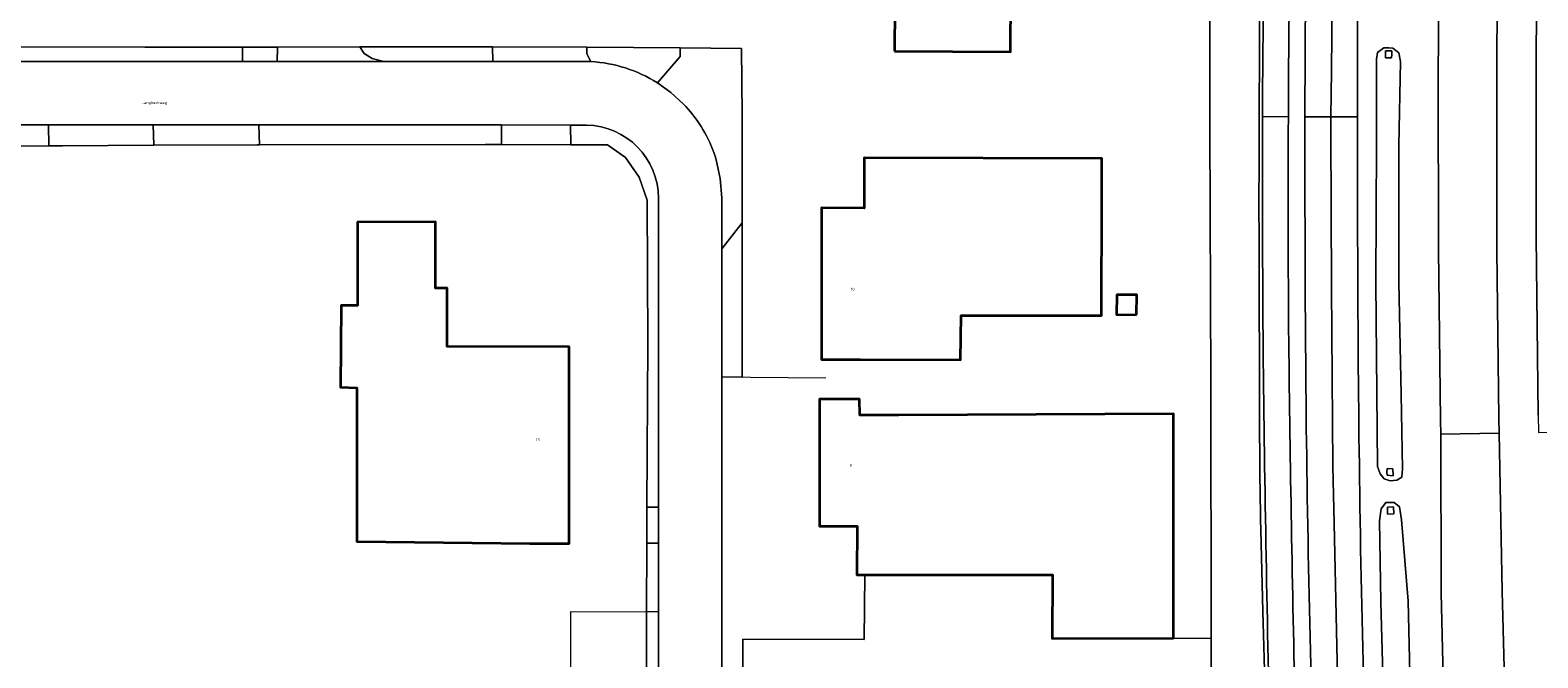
# Model space of a CAD drawing. Header units: metres. Extents: x 197700 to 204338, y 317132 to 325229.
# Tile 519 of 656: x 200963 to 201156, y 320543 to 320623. Entities that reach past the tile are written whole.
import ezdxf
from ezdxf.enums import TextEntityAlignment as Align

# ---------------------------------------------------------------- set-up
doc = ezdxf.new("R2010")
doc.units = ezdxf.units.M
for name, color, linetype, lineweight in [('B-WE-GW-TALUD_KRUIN-G', 90, 'Continuous', 18), ('B-WE-IE-TERREINAFSCHEIDING_KUNSTMATIG_HEKWERK-G', 20, 'IE-TERREINAFSCHEIDING-KUNSTMATIG', 18), ('B-WE-OG-BEBOUWING-GV', 7, 'Continuous', 35), ('B-WE-OG-BEBOUWING-T18', 10, 'Continuous', 18), ('B-WE-OG-TERREIN_CULTUURSCHEIDING-GV', 7, 'Continuous', 18), ('B-WE-OG-TERREIN_ERF-GV', 7, 'Continuous', 18), ('B-WE-OG-TOPOGRAFIE-T18', 10, 'Continuous', 18), ('B-WE-OG-WATER_GREPPEL-GV', 160, 'Continuous', 18), ('B-WE-OG-WEG-GV', 7, 'Continuous', 18), ('B-WE-VH-ONVERHARD-GV', 252, 'Continuous', 18), ('B-WE-VH-VERHARDING_ASFALT-GV', 252, 'Continuous', 18), ('B-WE-VH-VERHARDING_BEDRIJFSVLOERPLAAT-GV', 252, 'Continuous', 18), ('B-WE-VH-VERHARDING_BETON-GV', 252, 'Continuous', 18), ('B-WE-VH-VERHARDING_BETONSTRAATSTEEN-GV', 252, 'Continuous', 18), ('B-WE-VH-VERHARDING_OPEN-GV', 252, 'Continuous', 18)]:
    doc.layers.add(name, color=color, linetype=linetype, lineweight=lineweight)
doc.styles.add('NLCS-ISO-M200-T18', font='NLCS-ISO.ttf', dxfattribs={"height": 0.36})
doc.linetypes.add('IE-TERREINAFSCHEIDING-KUNSTMATIG', pattern='A,4,[82,NLCS.SHX,S=0.75,R=90,X=0,Y=0],4,-2', length=10)

msp = doc.modelspace()

# ---------------------------------------------------------------- linework, layer by layer
at = {"layer": 'B-WE-GW-TALUD_KRUIN-G'}
msp.add_lwpolyline([(201115.992, 320689.699), (201115.334, 320688.986), (201114.4, 320682.971), (201113.943, 320680.026), (201113.916, 320675.571), (201113.995, 320675.571), (201113.966, 320610.689), (201114.09, 320578.182), (201114.117, 320545.234), (201114.117, 320545.183), (201114.172, 320518.154), (201114.331, 320497), (201114.178, 320461.872), (201114.374, 320444.707), (201122.684, 320444.442), (201122.658, 320412.922), (201122.649, 320402.3)], dxfattribs=at)
at = {"layer": 'B-WE-IE-TERREINAFSCHEIDING_KUNSTMATIG_HEKWERK-G'}
for points in [[(201114.117, 320545.234), (201114.09, 320578.182), (201113.966, 320610.689), (201113.995, 320675.571)], [(200990.176, 320620.966), (200977.688, 320620.948), (200942.352, 320620.974)], [(200994.668, 320620.973), (200990.176, 320620.966)], [(201005.226, 320620.988), (200994.668, 320620.973)], [(201009.772, 320620.994), (201005.226, 320620.988)], [(201046.188, 320620.865), (201034.24, 320620.971)], [(201046.188, 320620.865), (201054.052, 320620.796), (201054.097, 320612.292), (201054.123, 320607.171), (201054.121, 320598.44)], [(200978.861, 320608.386), (200967.171, 320608.333), (200965.399, 320608.323)], [(200992.365, 320608.445), (200992.082, 320608.445), (200978.861, 320608.386)], [(201023.316, 320608.483), (201021.255, 320608.489), (200992.365, 320608.445)], [(201032.199, 320608.456), (201023.316, 320608.483)], [(201041.942, 320562.042), (201042.046, 320582.978), (201041.952, 320601.339), (201040.921, 320604.318), (201039.213, 320606.813), (201036.91, 320608.441), (201032.199, 320608.456)], [(201054.118, 320578.683), (201054.121, 320598.44)], [(201064.84, 320578.561), (201055.188, 320578.666), (201054.118, 320578.683)], [(201041.919, 320557.437), (201041.942, 320562.042)], [(201041.875, 320548.622), (201041.919, 320557.437)], [(201054.221, 320539.787), (201054.21, 320545.126), (201069.717, 320545.099), (201069.806, 320553.378)], [(201032.137, 320531.614), (201032.187, 320548.662), (201041.875, 320548.622)], [(201122.658, 320412.922), (201122.684, 320444.442), (201114.374, 320444.707), (201114.178, 320461.872), (201114.331, 320497), (201114.172, 320518.154), (201114.117, 320545.183), (201114.117, 320545.234)]]:
    msp.add_lwpolyline(points, dxfattribs=at)
at = {"layer": 'B-WE-OG-BEBOUWING-GV'}
for points in [[(201073.588, 320620.456), (201088.428, 320620.334), (201088.487, 320627.474), (201096.426, 320627.408), (201096.766, 320668.677), (201069.397, 320668.902), (201069.001, 320627.598), (201070.529, 320627.607), (201070.514, 320626.046), (201073.634, 320626.038)], [(201069.252, 320580.936), (201082.07, 320580.915), (201082.142, 320586.591), (201100.073, 320586.578), (201100.128, 320601.707), (201100.138, 320606.707), (201069.738, 320606.768), (201069.725, 320600.352), (201064.282, 320600.368), (201064.252, 320580.944)], [(201026.974, 320557.38), (201031.974, 320557.379), (201031.981, 320582.585), (201016.391, 320582.619), (201016.392, 320590.078), (201014.904, 320590.084), (201014.9, 320598.571), (201004.899, 320598.556), (201004.915, 320587.856), (201002.835, 320587.853), (201002.75, 320577.416), (201004.81, 320577.314), (201004.805, 320557.646)], [(201104.583, 320586.679), (201104.604, 320589.217), (201102.035, 320589.237), (201102.014, 320586.699)], [(201109.319, 320545.241), (201109.3, 320573.971), (201074.151, 320573.826), (201069.152, 320573.819), (201069.149, 320575.869), (201064.026, 320575.86), (201064.014, 320559.612), (201068.813, 320559.618), (201068.784, 320553.378), (201069.806, 320553.378), (201084.349, 320553.386), (201093.828, 320553.364), (201093.765, 320545.219)]]:
    msp.add_lwpolyline(points, close=True, dxfattribs=at)
at = {"layer": 'B-WE-OG-TERREIN_CULTUURSCHEIDING-GV'}
for points in [[(201115.992, 320689.699), (201115.334, 320688.986), (201114.4, 320682.971), (201113.943, 320680.026), (201113.916, 320675.571), (201113.995, 320675.571), (201113.966, 320610.689), (201114.09, 320578.182), (201114.117, 320545.234), (201114.117, 320545.183), (201114.172, 320518.154), (201114.331, 320497), (201114.178, 320461.872), (201114.374, 320444.707), (201122.684, 320444.442), (201122.658, 320412.922), (201122.649, 320402.3)], [(201034.215, 320610.982), (201032.166, 320610.982), (201032.199, 320608.456), (201036.91, 320608.441), (201039.213, 320606.813), (201040.921, 320604.318), (201041.952, 320601.339), (201042.046, 320582.978), (201041.942, 320562.042), (201043.432, 320562.05), (201043.432, 320601.597)], [(201120.32, 320580.004), (201120.276, 320588.944), (201120.238, 320597.885)], [(201120.238, 320597.885), (201120.276, 320588.944), (201120.32, 320580.004)], [(201121.036, 320538.185), (201120.747, 320548.657), (201120.45, 320559.129)], [(201120.45, 320559.129), (201120.747, 320548.657), (201121.036, 320538.185)]]:
    msp.add_lwpolyline(points, dxfattribs=at)
for points in [[(201120.293, 320618.315, -0.0007529), (201120.409, 320639.558)], [(201120.409, 320639.558, 0.0007529), (201120.293, 320618.315)], [(201120.704, 320616.355, -0.0014435), (201120.936, 320639.914)], [(201120.238, 320597.885, -0.0020068), (201120.293, 320618.315)], [(201120.293, 320618.315, 0.0020068), (201120.238, 320597.885)], [(201120.687, 320612.06, -0.0006939), (201120.704, 320616.355)], [(201120.736, 320587.284, -0.0026232), (201120.687, 320612.06)], [(201043.432, 320601.597, 0.4057637), (201034.215, 320610.982)], [(201121.065, 320560.649, -0.0027408), (201120.736, 320587.284)], [(201120.45, 320559.129, -0.0053654), (201120.32, 320580.004)], [(201120.32, 320580.004, 0.0053654), (201120.45, 320559.129)], [(201121.599, 320534.317, -0.001974), (201121.065, 320560.649)]]:
    msp.add_lwpolyline(points, format="xyb", dxfattribs=at)
for points in [[(200942.352, 320620.974), (200942.37, 320619.096), (200990.176, 320619.098), (200990.176, 320620.966), (200977.688, 320620.948)], [(200949.141, 320610.996), (200949.192, 320608.227), (200965.399, 320608.323), (200965.361, 320610.993)], [(200978.861, 320608.386), (200992.082, 320608.445), (200992.365, 320608.445), (200992.294, 320610.989), (200978.774, 320610.991)], [(201023.316, 320608.483), (201023.317, 320610.984), (200992.294, 320610.989), (200992.365, 320608.445), (201021.255, 320608.489)], [(201054.118, 320578.683), (201054.121, 320598.44), (201051.499, 320595.139), (201051.503, 320578.724)], [(201043.432, 320557.426), (201041.919, 320557.437), (201041.875, 320548.622), (201043.432, 320548.668)]]:
    msp.add_lwpolyline(points, close=True, dxfattribs=at)
at = {"layer": 'B-WE-OG-TERREIN_ERF-GV'}
for points in [[(201054.221, 320539.787), (201054.21, 320545.126), (201069.717, 320545.099), (201069.806, 320553.378), (201068.784, 320553.378), (201068.813, 320559.618), (201064.014, 320559.612), (201064.026, 320575.86), (201069.149, 320575.869), (201069.152, 320573.819), (201074.151, 320573.826), (201109.3, 320573.971), (201109.319, 320545.241), (201114.117, 320545.234), (201114.09, 320578.182), (201113.966, 320610.689), (201113.995, 320675.571)], [(200942.352, 320620.974), (200977.688, 320620.948), (200990.176, 320620.966), (200994.668, 320620.973), (201005.226, 320620.988), (201009.772, 320620.994), (201022.162, 320620.982), (201034.24, 320620.971), (201046.188, 320620.865), (201054.052, 320620.796), (201054.097, 320612.292), (201054.123, 320607.171), (201054.121, 320598.44), (201054.118, 320578.683), (201051.503, 320578.724), (201051.512, 320539.753)], [(201042.039, 320491.925), (201041.875, 320548.622), (201041.919, 320557.437), (201041.942, 320562.042), (201042.046, 320582.978), (201041.952, 320601.339), (201040.921, 320604.318), (201039.213, 320606.813), (201036.91, 320608.441), (201032.199, 320608.456), (201023.316, 320608.483), (201021.255, 320608.489), (200992.365, 320608.445), (200992.082, 320608.445), (200978.861, 320608.386), (200967.171, 320608.333), (200965.399, 320608.323), (200949.192, 320608.227)], [(201114.172, 320518.154), (201114.117, 320545.183), (201114.117, 320545.234), (201109.319, 320545.241), (201093.765, 320545.219), (201093.828, 320553.364), (201084.349, 320553.386), (201069.806, 320553.378), (201069.717, 320545.099), (201054.21, 320545.126), (201054.221, 320539.787)]]:
    msp.add_lwpolyline(points, dxfattribs=at)
for points in [[(201069.001, 320627.598), (201069.397, 320668.902), (201096.766, 320668.677), (201096.426, 320627.408), (201088.487, 320627.474), (201088.428, 320620.334), (201073.588, 320620.456), (201073.634, 320626.038), (201070.514, 320626.046), (201070.529, 320627.607)], [(201082.07, 320580.915), (201069.252, 320580.936), (201064.252, 320580.944), (201064.282, 320600.368), (201069.725, 320600.352), (201069.738, 320606.768), (201100.138, 320606.707), (201100.128, 320601.707), (201100.073, 320586.578), (201082.142, 320586.591)], [(201002.835, 320587.853), (201004.915, 320587.856), (201004.899, 320598.556), (201014.9, 320598.571), (201014.904, 320590.084), (201016.392, 320590.078), (201016.391, 320582.619), (201031.981, 320582.585), (201031.974, 320557.379), (201026.974, 320557.38), (201004.805, 320557.646), (201004.81, 320577.314), (201002.75, 320577.416)]]:
    msp.add_lwpolyline(points, close=True, dxfattribs=at)
at = {"layer": 'B-WE-OG-WATER_GREPPEL-GV'}
for points in [[(201135.377, 320567.236), (201135.717, 320566.293), (201136.245, 320565.664), (201137.024, 320565.412), (201137.038, 320565.407), (201137.865, 320565.487), (201138.491, 320565.899), (201138.594, 320566.93), (201138.437, 320576.53), (201138.143, 320590.814), (201138.144, 320608.349), (201138.334, 320619.132), (201138.106, 320620.23), (201137.341, 320620.832), (201136.844, 320620.848), (201136.196, 320620.87), (201135.414, 320620.29), (201135.275, 320619.42), (201135.275, 320608.555), (201135.177, 320590.791), (201135.298, 320576.701)], [(201136.435, 320619.594), (201136.441, 320620.491), (201137.213, 320620.478), (201137.222, 320620.043), (201137.204, 320619.577)], [(201136.647, 320566.995), (201137.371, 320566.93), (201137.389, 320566.06), (201136.613, 320566.136), (201136.573, 320566.536)], [(201139.687, 320505.847), (201140.506, 320507.365), (201140.78, 320509.021), (201140.193, 320515.647), (201139.773, 320529.653), (201139.314, 320550.009), (201138.488, 320560.418), (201138.202, 320562.076), (201137.544, 320562.619), (201137.048, 320562.619), (201136.449, 320562.619), (201135.878, 320561.816), (201135.65, 320560.307), (201135.841, 320549.881), (201136.38, 320529.797), (201136.843, 320515.278), (201137.245, 320507.442), (201137.911, 320506.603), (201138.499, 320505.833), (201138.454, 320506.748), (201138.425, 320507.891), (201139.567, 320507.954), (201139.642, 320506.798)], [(201136.692, 320562.043), (201137.452, 320562.078), (201137.466, 320561.179), (201136.673, 320561.131), (201136.679, 320561.672)]]:
    msp.add_lwpolyline(points, close=True, dxfattribs=at)
at = {"layer": 'B-WE-OG-WEG-GV'}
for points in [[(201124.137, 320630.581, 0.001782), (201123.992, 320612.05)], [(201126.112, 320612.043, -0.0020712), (201126.218, 320630.398)], [(201123.992, 320612.05, 0.0003737), (201123.976, 320606.682)], [(201126.119, 320601.778, -0.0012662), (201126.112, 320612.043)], [(201123.976, 320606.682, 0.0029925), (201124.04, 320583.29)], [(201126.267, 320573.939, -0.0021554), (201126.119, 320601.778)], [(201124.04, 320583.29, 0.0016076), (201124.386, 320559.658)], [(201126.787, 320545.387, -0.0032924), (201126.267, 320573.939)], [(201124.386, 320559.658, 0.0023286), (201124.896, 320535.611)], [(201127.588, 320516.498, -0.0023876), (201126.787, 320545.387)]]:
    msp.add_lwpolyline(points, format="xyb", dxfattribs=at)
at = {"layer": 'B-WE-VH-ONVERHARD-GV'}
for points in [[(201155.944, 320573.823), (201155.704, 320596.664), (201155.675, 320619.682), (201155.87, 320642.394), (201156.091, 320655.549), (201151.027, 320655.645), (201150.765, 320639.323), (201150.65, 320617.1), (201150.672, 320594.939), (201150.928, 320573.403), (201150.962, 320571.533), (201151.33, 320551.299), (201151.876, 320531.662), (201152.648, 320509.897), (201153.473, 320491.254), (201154.518, 320471.503), (201154.65, 320469.017), (201155.63, 320452.621), (201156.943, 320432.95)], [(201144.027, 320531.258), (201143.56, 320551.058), (201143.478, 320571.408), (201143.471, 320573.172), (201143.217, 320594.976), (201143.161, 320617.065), (201143.335, 320639.287)], [(201136.38, 320529.797), (201135.841, 320549.881), (201135.65, 320560.307), (201135.878, 320561.816), (201136.449, 320562.619), (201137.048, 320562.619), (201137.544, 320562.619), (201138.202, 320562.076), (201138.488, 320560.418), (201139.314, 320550.009), (201139.773, 320529.653)]]:
    msp.add_lwpolyline(points, dxfattribs=at)
for points in [[(201133.157, 320647.819, 0.0033029), (201132.833, 320619.961)], [(201132.833, 320619.961, 0.0005032), (201132.825, 320612.022)], [(201132.825, 320612.022, 0.0012673), (201132.876, 320592.301)], [(201132.876, 320592.301, 0.0030625), (201133.123, 320563.895)], [(201133.123, 320563.895, 0.0028746), (201133.726, 320535.012)]]:
    msp.add_lwpolyline(points, format="xyb", dxfattribs=at)
msp.add_lwpolyline([(201135.177, 320590.791), (201135.275, 320608.555), (201135.275, 320619.42), (201135.414, 320620.29), (201136.196, 320620.87), (201136.844, 320620.848), (201137.341, 320620.832), (201138.106, 320620.23), (201138.334, 320619.132), (201138.144, 320608.349), (201138.143, 320590.814), (201138.437, 320576.53), (201138.594, 320566.93), (201138.491, 320565.899), (201137.865, 320565.487), (201137.038, 320565.407), (201137.024, 320565.412), (201136.245, 320565.664), (201135.717, 320566.293), (201135.377, 320567.236), (201135.298, 320576.701)], close=True, dxfattribs=at)
at = {"layer": 'B-WE-VH-VERHARDING_ASFALT-GV'}
for points in [[(201126.112, 320612.043), (201129.444, 320612.033), (201129.497, 320617.892), (201129.706, 320641.116), (201129.868, 320650.512), (201130.703, 320684.965), (201131.908, 320716.216), (201133.021, 320740.576), (201135.154, 320775.795), (201136.87, 320800.364), (201137.728, 320811.686), (201138.852, 320827.31), (201135.453, 320827.556)], [(201142.198, 320827.069), (201138.852, 320827.31), (201137.728, 320811.686), (201136.87, 320800.364), (201135.154, 320775.795), (201133.021, 320740.576), (201131.908, 320716.216), (201130.703, 320684.965), (201129.868, 320650.512), (201129.706, 320641.116), (201129.497, 320617.892), (201129.444, 320612.033), (201132.825, 320612.022)], [(201034.762, 320619.098), (201022.212, 320619.098), (201008.283, 320619.098), (200994.638, 320619.098), (200990.176, 320619.098), (200942.37, 320619.096), (200932.836, 320619.096), (200910.052, 320619.095), (200889.763, 320619.094), (200887.746, 320618.994), (200885.758, 320618.644)], [(201046.575, 320613.688), (201045.005, 320615.136), (201043.273, 320616.385)], [(201120.687, 320612.06), (201123.992, 320612.05)], [(201123.992, 320612.05), (201120.687, 320612.06)], [(201136.727, 320399.135), (201136.661, 320401.92), (201135.27, 320427.092), (201133.67, 320456.696), (201131.769, 320493.051), (201130.54, 320528.571), (201129.845, 320559.961), (201129.682, 320567.269), (201129.497, 320590.168), (201129.427, 320610.213), (201129.444, 320612.033), (201126.112, 320612.043)], [(201132.825, 320612.022), (201129.444, 320612.033), (201129.427, 320610.213), (201129.497, 320590.168), (201129.682, 320567.269), (201129.845, 320559.961), (201130.54, 320528.571), (201131.769, 320493.051), (201133.67, 320456.696), (201135.27, 320427.092), (201136.661, 320401.92), (201136.727, 320399.135)], [(200890.135, 320611.005), (200903.213, 320611.003), (200949.141, 320610.996), (200965.361, 320610.993), (200978.774, 320610.991), (200992.294, 320610.989), (201023.317, 320610.984), (201032.166, 320610.982), (201034.215, 320610.982)], [(201043.432, 320601.597), (201043.432, 320562.05), (201043.432, 320557.426), (201043.432, 320548.668), (201043.432, 320531.08), (201051.514, 320531.087), (201051.512, 320539.753), (201051.503, 320578.724), (201051.499, 320595.139), (201051.497, 320601.667), (201051.321, 320604.121), (201050.795, 320606.526), (201050.646, 320607.001), (201050.485, 320607.472)]]:
    msp.add_lwpolyline(points, dxfattribs=at)
for points in [[(201143.721, 320663.218), (201143.589, 320655.787), (201143.335, 320639.287), (201143.161, 320617.065), (201143.217, 320594.976), (201143.471, 320573.172), (201143.478, 320571.408), (201150.962, 320571.533), (201150.928, 320573.403), (201150.672, 320594.939), (201150.65, 320617.1), (201150.765, 320639.323), (201151.027, 320655.645), (201151.16, 320662.991), (201151.388, 320671.628), (201143.946, 320671.81)], [(201163.514, 320653.501), (201163.544, 320655.408), (201163.658, 320662.719), (201163.688, 320664.659), (201163.865, 320671.324), (201156.418, 320671.506), (201156.245, 320664.708), (201156.214, 320662.851), (201156.091, 320655.549), (201155.87, 320642.394), (201155.675, 320619.682), (201155.704, 320596.664), (201155.944, 320573.823), (201155.989, 320571.617), (201163.435, 320571.742), (201163.39, 320573.986), (201163.172, 320596.933), (201163.123, 320619.558), (201163.341, 320642.321)], [(201154.518, 320471.503), (201153.473, 320491.254), (201152.648, 320509.897), (201151.876, 320531.662), (201151.33, 320551.299), (201150.962, 320571.533), (201143.478, 320571.408), (201143.56, 320551.058), (201144.027, 320531.258), (201144.809, 320509.592), (201145.361, 320497.565), (201145.416, 320495.42), (201145.489, 320493.6), (201145.454, 320490.656), (201145.428, 320470.987)]]:
    msp.add_lwpolyline(points, close=True, dxfattribs=at)
for points in [[(201132.833, 320619.961, -0.0033029), (201133.157, 320647.819)], [(201120.936, 320639.914, 0.0014435), (201120.704, 320616.355)], [(201123.992, 320612.05, -0.001782), (201124.137, 320630.581)], [(201126.218, 320630.398, 0.0020712), (201126.112, 320612.043)], [(201043.273, 320616.385, 0.1281608), (201034.762, 320619.098)], [(201132.825, 320612.022, -0.0005032), (201132.833, 320619.961)], [(201120.704, 320616.355, 0.0006939), (201120.687, 320612.06)], [(201050.485, 320607.472, 0.1080572), (201046.575, 320613.688)], [(201120.687, 320612.06, 0.0026232), (201120.736, 320587.284)], [(201123.976, 320606.682, -0.0003737), (201123.992, 320612.05)], [(201126.112, 320612.043, 0.0012662), (201126.119, 320601.778)], [(201132.876, 320592.301, -0.0012673), (201132.825, 320612.022)], [(201034.215, 320610.982, -0.4057637), (201043.432, 320601.597)], [(201124.04, 320583.29, -0.0029925), (201123.976, 320606.682)], [(201126.119, 320601.778, 0.0021554), (201126.267, 320573.939)], [(201133.123, 320563.895, -0.0030625), (201132.876, 320592.301)], [(201120.736, 320587.284, 0.0027408), (201121.065, 320560.649)], [(201124.386, 320559.658, -0.0016076), (201124.04, 320583.29)], [(201126.267, 320573.939, 0.0032924), (201126.787, 320545.387)], [(201133.726, 320535.012, -0.0028746), (201133.123, 320563.895)], [(201121.065, 320560.649, 0.001974), (201121.599, 320534.317)], [(201124.896, 320535.611, -0.0023286), (201124.386, 320559.658)], [(201126.787, 320545.387, 0.0023876), (201127.588, 320516.498)]]:
    msp.add_lwpolyline(points, format="xyb", dxfattribs=at)
at = {"layer": 'B-WE-VH-VERHARDING_BEDRIJFSVLOERPLAAT-GV'}
msp.add_lwpolyline([(200978.861, 320608.386), (200978.774, 320610.991), (200965.361, 320610.993), (200965.399, 320608.323), (200967.171, 320608.333)], close=True, dxfattribs=at)
at = {"layer": 'B-WE-VH-VERHARDING_BETON-GV'}
for points in [[(201136.435, 320619.594), (201137.204, 320619.577), (201137.222, 320620.043), (201137.213, 320620.478), (201136.441, 320620.491)], [(201136.647, 320566.995), (201136.573, 320566.536), (201136.613, 320566.136), (201137.389, 320566.06), (201137.371, 320566.93)], [(201136.692, 320562.043), (201136.679, 320561.672), (201136.673, 320561.131), (201137.466, 320561.179), (201137.452, 320562.078)]]:
    msp.add_lwpolyline(points, close=True, dxfattribs=at)
at = {"layer": 'B-WE-VH-VERHARDING_BETONSTRAATSTEEN-GV'}
for points in [[(200994.638, 320619.098), (200994.668, 320620.973), (200990.176, 320620.966), (200990.176, 320619.098)], [(201005.226, 320620.988), (201005.766, 320620.124), (201006.799, 320619.497), (201008.283, 320619.098), (201022.212, 320619.098), (201022.162, 320620.982), (201009.772, 320620.994)]]:
    msp.add_lwpolyline(points, close=True, dxfattribs=at)
msp.add_lwpolyline([(201043.273, 320616.385), (201046.179, 320619.74), (201046.188, 320620.865), (201034.24, 320620.971), (201034.253, 320620.097), (201034.762, 320619.098)], dxfattribs=at)
msp.add_lwpolyline([(201034.762, 320619.098, -0.1281608), (201043.273, 320616.385)], format="xyb", dxfattribs=at)
at = {"layer": 'B-WE-VH-VERHARDING_OPEN-GV'}
for points in [[(201008.283, 320619.098), (201006.799, 320619.497), (201005.766, 320620.124), (201005.226, 320620.988), (200994.668, 320620.973), (200994.638, 320619.098)], [(201034.24, 320620.971), (201022.162, 320620.982), (201022.212, 320619.098), (201034.762, 320619.098), (201034.253, 320620.097)], [(201023.317, 320610.984), (201023.316, 320608.483), (201032.199, 320608.456), (201032.166, 320610.982)], [(201041.942, 320562.042), (201041.919, 320557.437), (201043.432, 320557.426), (201043.432, 320562.05)], [(201041.684, 320467.338), (201043.448, 320466.923), (201043.432, 320500), (201043.432, 320531.08), (201043.432, 320548.668), (201041.875, 320548.622), (201042.039, 320491.925)]]:
    msp.add_lwpolyline(points, close=True, dxfattribs=at)
for points in [[(201050.485, 320607.472), (201050.646, 320607.001), (201050.795, 320606.526), (201051.321, 320604.121), (201051.497, 320601.667), (201051.499, 320595.139), (201054.121, 320598.44), (201054.123, 320607.171), (201054.097, 320612.292), (201054.052, 320620.796), (201046.188, 320620.865), (201046.179, 320619.74), (201043.273, 320616.385)], [(201043.273, 320616.385), (201045.005, 320615.136), (201046.575, 320613.688)]]:
    msp.add_lwpolyline(points, dxfattribs=at)
msp.add_lwpolyline([(201046.575, 320613.688, -0.1080572), (201050.485, 320607.472)], format="xyb", dxfattribs=at)

# ---------------------------------------------------------------- texts
at = {"layer": 'B-WE-OG-BEBOUWING-T18', "style": 'NLCS-ISO-M200-T18'}
for s, p in [('10', (201068.266, 320589.953)), ('13', (201027.978, 320570.678)), ('8', (201068.02, 320567.389))]:
    msp.add_text(s, height=0.36, dxfattribs=at).set_placement(p, align=Align.MIDDLE)
at = {"layer": 'B-WE-OG-TOPOGRAFIE-T18', "style": 'NLCS-ISO-M200-T18'}
msp.add_text('Langheckweg', height=0.36, dxfattribs=at).set_placement((200978.922, 320613.794), align=Align.MIDDLE)

doc.saveas('drawing.dxf')
